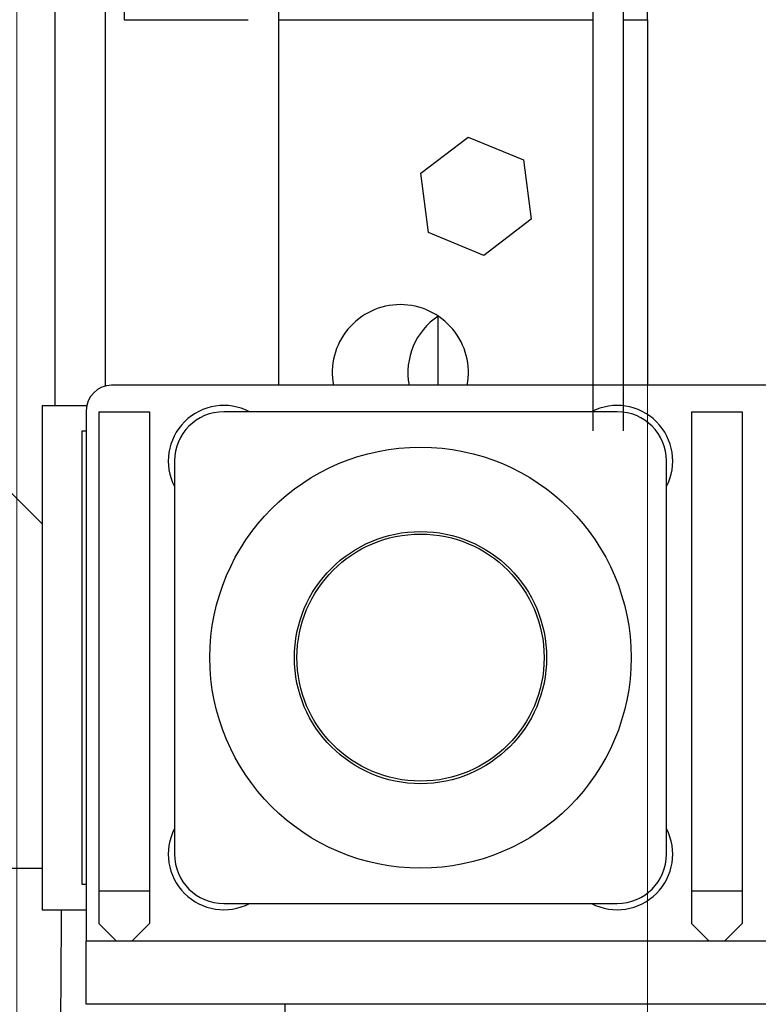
# Model space of a CAD drawing. Header units: inches. Extents: x 0 to 20790, y -12 to 14700.
# Tile 303 of 341: x 13696 to 13989, y 9292 to 9683. Entities that reach past the tile are written whole.
import ezdxf

# ---------------------------------------------------------------- set-up
doc = ezdxf.new("R2010")
doc.units = ezdxf.units.IN
for name, color, linetype, true_color in [('1', 7, 'Continuous', 0xffffff), ('101', 7, 'Continuous', 0xffffff), ('254', 7, 'Continuous', 0xffffff)]:
    doc.layers.add(name, color=color, linetype=linetype, true_color=true_color)
doc.styles.add('latin_extended', font='simplex.shx')
doc.dimstyles.get("Standard").update_dxf_attribs({"dimtxt": 0.18, "dimasz": 0.18, "dimexe": 0.18, "dimexo": 0.0625, "dimgap": 0.09, "dimtad": 0, "dimtih": 1, "dimtoh": 1, "dimdec": 4, "dimzin": 0, "dimdsep": 46, "dimtxsty": 'Standard', "dimcen": 0.09, "dimadec": 0, "dimazin": 0, "dimtfac": 1, "dimtdec": 4, "dimtofl": 0, "dimtmove": 0, "dimatfit": 3, "dimfxl": 1, "dimtolj": 1, "dimtzin": 0, "dimarcsym": 0})

# ---------------------------------------------------------------- blocks, each defined once
blk = doc.blocks.new('_U3')
at = {"layer": '254', "color": 3, "linetype": 'Continuous', "lineweight": 13, "transparency": 16777216}
for p, q in [((13695.14, 9944.85), (13695.14, 8018.7)), ((13945.14, 9659.59), (13945.14, 8018.7)), ((13695.14, 8053.7), (12556.22, 8053.7)), ((13572.64, 8053.7), (13450.14, 8053.7)), ((13945.14, 8053.7), (13695.14, 8053.7)), ((14067.64, 8053.7), (14190.14, 8053.7))]:
    blk.add_line(p, q, dxfattribs=at)
at = {"layer": '254', "color": 3, "transparency": 16777216}
for points in [[(13572.64, 8033.28), (13572.64, 8074.11), (13695.14, 8053.7)], [(14067.64, 8074.11), (14067.64, 8033.28), (13945.14, 8053.7)]]:
    blk.add_solid(points, dxfattribs=at)
at = {"layer": 'Defpoints', "color": 0, "transparency": 16777216}
for p in [(13695.14, 9979.85), (13945.14, 9694.59), (13695.14, 8053.7)]:
    blk.add_point(p, dxfattribs=at)
at = {"layer": '254', "color": 2, "lineweight": 13, "transparency": 16777216, "insert": (12617.47, 8237.45), "char_height": 122.5, "attachment_point": 1, "style": 'latin_extended'}
blk.add_mtext('\\A1;250', dxfattribs=at)
blk = doc.blocks.new('_U4')
at = {"layer": '254', "color": 3, "linetype": 'Continuous', "lineweight": 13, "transparency": 16777216}
for p, q in [((13695.14, 9920.02), (13695.14, 8359.95)), ((13535.14, 9907.59), (13535.14, 8359.95)), ((13535.14, 8394.95), (12467.64, 8394.95)), ((13412.64, 8394.95), (13290.14, 8394.95)), ((13695.14, 8394.95), (13535.14, 8394.95)), ((13817.64, 8394.95), (13940.14, 8394.95))]:
    blk.add_line(p, q, dxfattribs=at)
at = {"layer": '254', "color": 3, "transparency": 16777216}
for points in [[(13412.64, 8374.53), (13412.64, 8415.36), (13535.14, 8394.95)], [(13817.64, 8415.36), (13817.64, 8374.53), (13695.14, 8394.95)]]:
    blk.add_solid(points, dxfattribs=at)
at = {"layer": 'Defpoints', "color": 0, "transparency": 16777216}
for p in [(13695.14, 9955.02), (13535.14, 9942.59), (13535.14, 8394.95)]:
    blk.add_point(p, dxfattribs=at)
at = {"layer": '254', "color": 2, "lineweight": 13, "transparency": 16777216, "insert": (12528.89, 8782.86), "char_height": 122.5, "attachment_point": 1, "style": 'latin_extended'}
blk.add_mtext('\\A1;\\C2;Flywheel\\P\\C2;90-240', dxfattribs=at)
blk = doc.blocks.new('_U11')
at = {"layer": '254', "color": 3, "linetype": 'Continuous', "lineweight": 13, "transparency": 16777216}
for p, q in [((13945.14, 9647.59), (13945.14, 8018.7)), ((19085.14, 9532.59), (19085.14, 8018.7)), ((18962.64, 8053.7), (14067.64, 8053.7))]:
    blk.add_line(p, q, dxfattribs=at)
at = {"layer": '254', "color": 3, "transparency": 16777216}
for points in [[(14067.64, 8074.11), (14067.64, 8033.28), (13945.14, 8053.7)], [(18962.64, 8033.28), (18962.64, 8074.11), (19085.14, 8053.7)]]:
    blk.add_solid(points, dxfattribs=at)
at = {"layer": 'Defpoints', "color": 0, "transparency": 16777216}
for p in [(13945.14, 9682.59), (19085.14, 9567.59), (13945.14, 8053.7)]:
    blk.add_point(p, dxfattribs=at)
at = {"layer": '254', "color": 2, "lineweight": 13, "transparency": 16777216, "insert": (16310.97, 8237.45), "char_height": 122.5, "attachment_point": 1, "style": 'latin_extended'}
blk.add_mtext('\\A1;5140', dxfattribs=at)

msp = doc.modelspace()

# ---------------------------------------------------------------- linework, layer by layer
at = {"layer": '1', "color": 2, "linetype": 'Continuous', "lineweight": 25}
for p, q in [((13730.135, 9778.912), (13730.135, 9537.276)), ((13798.835, 9775.933), (13798.835, 9537.593)), ((13923.435, 9775.933), (13923.435, 9519.572)), ((13935.435, 9775.933), (13935.435, 9519.572)), ((13710.135, 9759.553), (13710.135, 9529.595)), ((13737.635, 9702.592), (13737.635, 9682.592)), ((13945.135, 9682.588), (13945.135, 9692.592)), ((13737.635, 9682.592), (13786.835, 9682.592)), ((13798.838, 9682.592), (13923.432, 9682.592)), ((13935.434, 9682.592), (13945.135, 9682.592)), ((13945.135, 9682.592), (13945.135, 9537.595)), ((13855.27, 9621.665), (13874.058, 9636.065)), ((13874.058, 9636.065), (13895.922, 9626.995)), ((13895.922, 9626.995), (13898.999, 9603.524)), ((13858.347, 9598.195), (13855.27, 9621.665)), ((13898.999, 9603.524), (13880.212, 9589.124)), ((13880.212, 9589.124), (13858.347, 9598.195)), ((13861.945, 9564.914), (13862.005, 9537.592)), ((14447.635, 9537.592), (13732.635, 9537.592)), ((13705.135, 9529.592), (13705.135, 9329.592)), ((13705.135, 9529.592), (13722.837, 9529.592)), ((13722.635, 9527.592), (13722.635, 9317.094)), ((13727.635, 9527.092), (13747.635, 9527.092)), ((13727.635, 9527.092), (13727.635, 9337.092)), ((13747.635, 9527.092), (13747.635, 9337.092)), ((13933.135, 9527.092), (13777.135, 9527.092)), ((13962.635, 9527.092), (13982.635, 9527.092)), ((13962.635, 9527.092), (13962.635, 9337.092)), ((13982.635, 9527.092), (13982.635, 9337.092)), ((13705.134, 9482.593), (13680.133, 9507.595)), ((13757.635, 9507.592), (13757.635, 9351.592)), ((13952.635, 9351.592), (13952.635, 9507.592)), ((13689.135, 9346.092), (13705.135, 9346.092)), ((13727.635, 9337.092), (13727.635, 9324.092)), ((13727.635, 9337.092), (13747.635, 9337.092)), ((13747.635, 9337.092), (13747.635, 9324.092)), ((13962.635, 9337.092), (13962.635, 9324.092)), ((13962.635, 9337.092), (13982.635, 9337.092)), ((13982.635, 9337.092), (13982.635, 9324.092)), ((13705.135, 9329.592), (13722.635, 9329.592)), ((13777.135, 9332.092), (13933.135, 9332.092)), ((13727.635, 9324.092), (13734.635, 9317.092)), ((13740.635, 9317.092), (13747.635, 9324.092)), ((13962.635, 9324.092), (13969.635, 9317.092)), ((13975.635, 9317.092), (13982.635, 9324.092)), ((14457.635, 9317.092), (13722.635, 9317.092)), ((13722.635, 9292.092), (13722.635, 9317.092)), ((14457.635, 9292.092), (13722.635, 9292.092))]:
    msp.add_line(p, q, dxfattribs=at)
for radius in [83.5, 50, 49]:
    msp.add_circle((13855.135, 9429.592), radius, dxfattribs=at)
for centre, radius, start, end in [((13847.135, 9542.592), 27, 90, 190.67625), ((13847.135, 9542.592), 27, 349.32375, 90), ((13877.135, 9542.592), 27, 123.74907, 190.67532), ((13732.635, 9527.592), 10, 90, 180), ((13777.135, 9507.592), 22, 62.42319, 207.57681), ((13933.135, 9507.592), 22, 332.42319, 117.57681), ((13777.135, 9507.592), 19.5, 90, 180), ((13933.135, 9507.592), 19.5, 0, 90), ((13777.135, 9351.592), 22, 152.42319, 297.57681), ((13933.135, 9351.592), 22, 242.42319, 27.57681), ((13777.135, 9351.592), 19.5, 180, 270), ((13933.135, 9351.592), 19.5, 270, 0)]:
    msp.add_arc(centre, radius, start, end, dxfattribs=at)
msp.add_open_spline([(13712.697, 9329.592), (13712.677, 9326.313), (13711.99, 9215.399), (13711.303, 9104.486), (13710.636, 8996.851)], degree=3, knots=[0, 0, 0, 0, 0.0295627, 1, 1, 1, 1], dxfattribs=at)
msp.add_open_spline([(13799.634, 8996.329), (13800.245, 9094.917), (13800.856, 9193.505), (13801.466, 9292.093)], degree=3, dxfattribs=at)
at = {"layer": '101', "color": 2, "linetype": 'Continuous', "lineweight": 25}
msp.add_line((13720.993, 9339.592), (13720.993, 9519.592), dxfattribs=at)
for points in [[(13720.993, 9519.592), (13721.54, 9519.592), (13722.088, 9519.592), (13722.635, 9519.592)], [(13722.635, 9339.592), (13722.088, 9339.592), (13721.54, 9339.592), (13720.993, 9339.592)]]:
    msp.add_open_spline(points, degree=3, dxfattribs=at)

# ---------------------------------------------------------------- dimensions: what is measured, and where the dimension line sits
at = {"layer": '254', "color": 2, "linetype": 'Continuous', "lineweight": 13}
for base, p1, p2, picture, middle in [((13695.135, 8053.696), (13945.135, 9694.592), (13695.135, 9979.849), '_U3', (12774.965, 8053.696)), ((13945.135, 8053.696), (19085.135, 9567.592), (13945.135, 9682.592), '_U11', (16515.135, 8053.696))]:
    dim = msp.add_linear_dim(base=base, p1=p1, p2=p2, dimstyle='Standard', override={"dimscale": 35, "dimtxt": 3.5, "dimasz": 3.5, "dimexe": 1, "dimexo": 1, "dimgap": 1.75, "dimtad": 1, "dimtih": 1, "dimtoh": 0, "dimdec": 2, "dimlfac": 1, "dimzin": 8, "dimdsep": 46, "dimlunit": 2, "dimtxsty": 'latin_extended', "dimsah": 1, "dimse1": 0, "dimse2": 0, "dimsd1": 0, "dimsd2": 0, "dimclrd": 3, "dimclre": 3, "dimclrt": 2, "dimtol": 0, "dimtm": -0.1, "dimtfac": 0.714286, "dimtdec": 3, "dimtofl": 1, "dimtmove": 0, "dimtzin": 8, "dimlwd": 13, "dimlwe": 13}, dxfattribs=at)
    dim.commit()
    dim.dimension.update_dxf_attribs({"geometry": picture, "text_midpoint": middle, "dimtype": 160})
dim = msp.add_linear_dim(base=(13535.135, 8394.946), p1=(13695.135, 9955.018), p2=(13535.135, 9942.592), text='\\C2;Flywheel\\P\\C2;90-240', dimstyle='Standard', override={"dimscale": 35, "dimtxt": 3.5, "dimasz": 3.5, "dimexe": 1, "dimexo": 1, "dimgap": 1.75, "dimtad": 1, "dimtih": 1, "dimtoh": 0, "dimdec": 2, "dimlfac": 0.028571, "dimzin": 8, "dimdsep": 46, "dimlunit": 2, "dimpost": '', "dimtxsty": 'latin_extended', "dimsah": 1, "dimse1": 0, "dimse2": 0, "dimsd1": 0, "dimsd2": 0, "dimclrd": 3, "dimclre": 3, "dimclrt": 2, "dimtol": 0, "dimtm": -0.1, "dimtfac": 0.714286, "dimtdec": 3, "dimtofl": 1, "dimtmove": 0, "dimtzin": 8, "dimlwd": 13, "dimlwe": 13}, dxfattribs=at)
dim.commit()
dim.dimension.update_dxf_attribs({"geometry": '_U4', "text_midpoint": (12878.885, 8394.946), "dimtype": 160})

doc.saveas('drawing.dxf')
